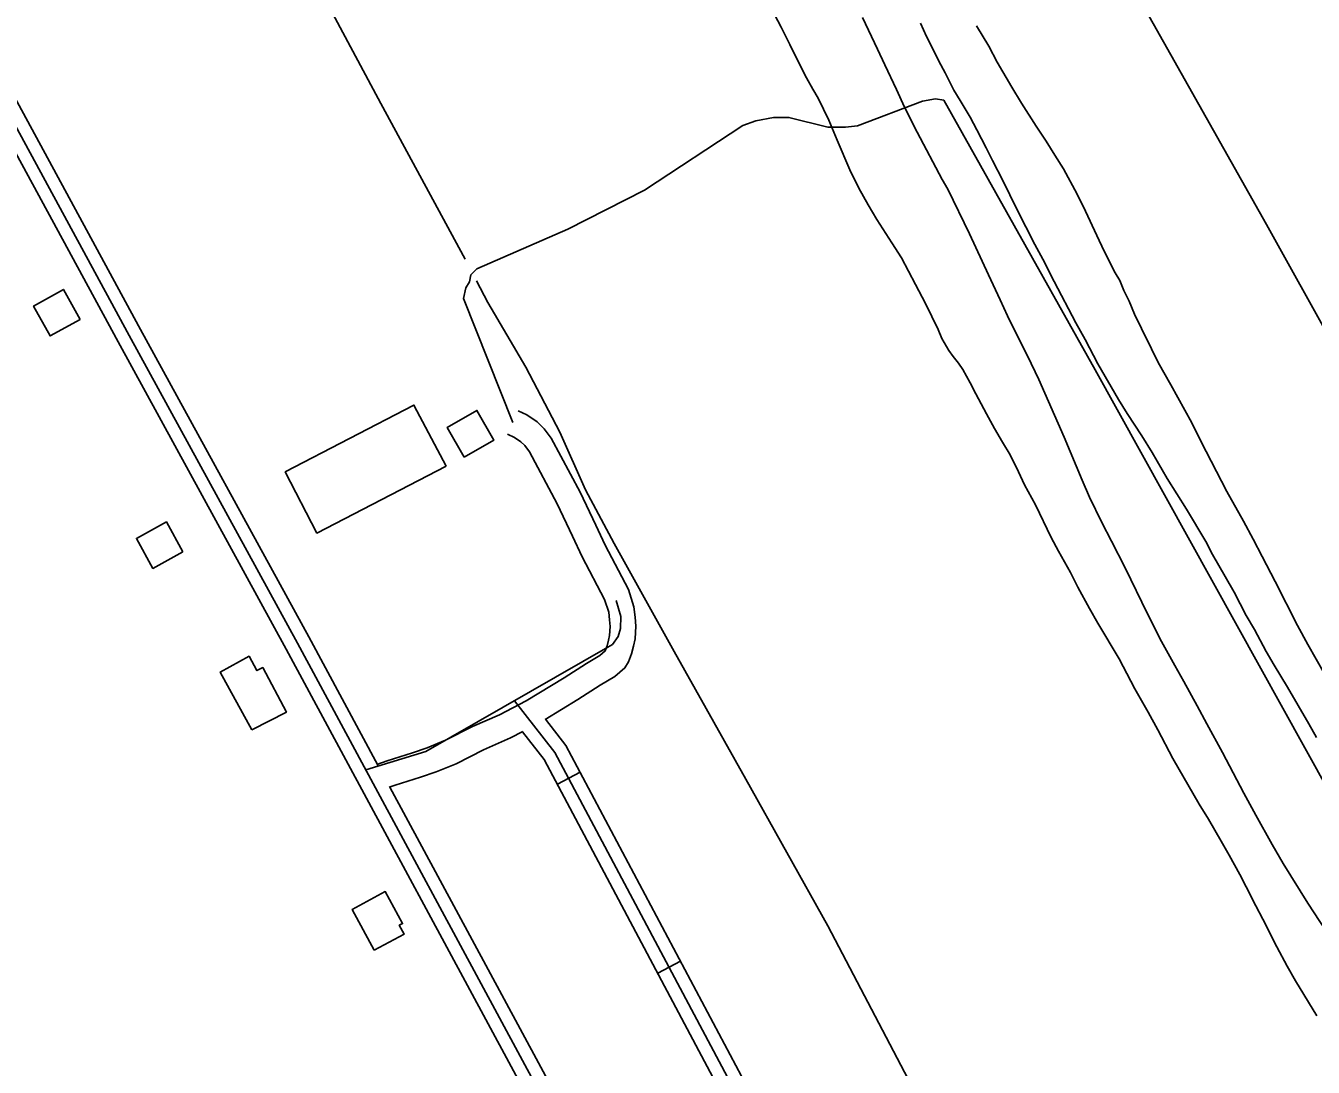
# Model space of a CAD drawing. Extents: x 3445503 to 3483459, y 540493 to 566012.
# Drawn here: x 3476251 to 3477756, y 561256 to 562473 of the extents above; entities that cross this region are included whole.
import ezdxf

# ---------------------------------------------------------------- set-up
doc = ezdxf.new("R2010")
doc.units = 0
for name, color, linetype in [('V-BLDG-OTLN', 7, 'Continuous'), ('V-DTCH-CNTR', 7, 'Continuous'), ('V-ROAD-CNTR', 7, 'Continuous'), ('V-SITE-VEGE', 7, 'Continuous'), ('V-TOPO-SHOR', 7, 'Continuous')]:
    doc.layers.add(name, color=color, linetype=linetype)

msp = doc.modelspace()

# ---------------------------------------------------------------- linework, layer by layer
at = {"layer": 'V-BLDG-OTLN'}
for points in [[(3476314.309333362, 562129.944713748), (3476294.967372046, 562164.956643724), (3476259.954442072, 562145.6146824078), (3476279.2974033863, 562110.601752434)], [(3476742.194, 561958.546), (3476591.316, 561880.192), (3476554.186, 561951.694), (3476704.63, 562029.821)], [(3476763.24443549, 561968.983035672), (3476798.0503658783, 561988.6929962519), (3476778.341405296, 562023.4999266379), (3476743.53447491, 562003.789966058)], [(3476434.6000927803, 561858.20925722), (3476415.258131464, 561893.221187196), (3476380.2452014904, 561873.8792258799), (3476399.588162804, 561838.8662959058)], [(3476515.327, 561650.105), (3476478.293, 561717.747), (3476511.862, 561736.125), (3476521.109, 561719.389), (3476527.935, 561722.99), (3476555.544, 561670.944)], [(3476658.31, 561392.547), (3476632.475, 561440.241), (3476671.055, 561461.138), (3476691.359, 561423.65), (3476687.595, 561421.612), (3476693.214, 561411.218)]]:
    msp.add_lwpolyline(points, close=True, dxfattribs=at)
at = {"layer": 'V-DTCH-CNTR'}
msp.add_lwpolyline([(3476820.344, 562009.312), (3476762.742, 562154.456), (3476765.537, 562166.877), (3476769.697, 562173.7710000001), (3476771.102, 562182.051), (3476778.024, 562188.936), (3476884.475, 562235.598), (3476974.352, 562280.92), (3477089.167, 562356.557), (3477104.3710000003, 562362.039), (3477104.3710000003, 562362.039), (3477125.095, 562366.125), (3477143.043, 562366.076), (3477188.583, 562354.906), (3477209.294, 562354.851), (3477223.106, 562356.194), (3477299.13, 562384.985), (3477314.328, 562387.707), (3477323.988, 562386.3), (3477501.2630000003, 562070.99), (3477912.129, 561329.7490000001), (3477951.502, 561264.291)], dxfattribs=at)
at = {"layer": 'V-ROAD-CNTR'}
for p, q in [((3476872.37421723, 561586.4578007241), (3476898.868164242, 561600.530772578)), ((3476989.6519826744, 561365.6732422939), (3477016.1459296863, 561379.747214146))]:
    msp.add_line(p, q, dxfattribs=at)
for points in [[(3475250.1704616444, 564209.200555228), (3475506.5419489, 563735.137503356), (3475976.889008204, 562871.008231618), (3476385.0831918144, 562118.1937372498), (3476581.6897986, 561758.7494561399), (3476662.5039261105, 561608.9360937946)], [(3475223.78251442, 564194.930583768), (3475480.1720016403, 563720.8315319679), (3475950.5270609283, 562856.686260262), (3476358.737244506, 562103.845765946), (3476555.3278513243, 561744.4294847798), (3476861.4092391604, 561177.014619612), (3477261.43343911, 560438.9320957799), (3477534.1508936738, 559936.4181008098), (3477674.249613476, 559676.9226198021)], [(3475236.9764880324, 564202.0655694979), (3475493.3569752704, 563727.9845176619), (3475963.708034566, 562863.84724594), (3476371.91021816, 562111.0197515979), (3476568.508824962, 561751.58947046), (3476874.6042127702, 561184.1486053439), (3477274.619412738, 560446.0830814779), (3477547.3418672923, 559943.55808653), (3477687.448587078, 559684.0486055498)], [(3476858.2076921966, 561662.3700083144), (3476896.3381696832, 561685.4557673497), (3476922.4120402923, 561702.2617502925), (3476939.435576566, 561712.5569565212), (3476951.400774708, 561722.6208247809), (3476955.5479908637, 561729.4924037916), (3476959.0943879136, 561739.1565545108), (3476961.528544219, 561747.9832254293), (3476963.270026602, 561756.5637178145), (3476964.1325460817, 561771.2811829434), (3476963.350110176, 561781.8359894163), (3476961.7479598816, 561794.1280683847), (3476955.368966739, 561814.2624446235), (3476928.327297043, 561865.8589715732), (3476917.2583446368, 561889.5573750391), (3476898.911330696, 561927.942520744), (3476865.2988770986, 561991.314936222), (3476856.944714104, 562002.2412612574), (3476848.810463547, 562010.4244900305), (3476836.746271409, 562018.2288555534), (3476826.666970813, 562022.9142071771)], [(3476661.23889836, 561609.7942983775), (3476673.46852182, 561614.0710655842), (3476702.9971621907, 561623.1174755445), (3476719.9963974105, 561629.1804234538), (3476741.6503120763, 561637.9052082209), (3476773.1365697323, 561653.8842133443), (3476804.780314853, 561667.840725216), (3476835.9495222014, 561683.9639706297), (3476880.439830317, 561710.9002326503), (3476906.5199597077, 561727.7102497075), (3476921.912423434, 561737.0190434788), (3476928.285225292, 561742.3791752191), (3476928.3760091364, 561742.5295962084), (3476930.503612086, 561748.3274454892), (3476932.333455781, 561754.9627745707), (3476933.445973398, 561760.4442821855), (3476934.0674539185, 561771.0488170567), (3476933.493889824, 561778.7860105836), (3476932.3440401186, 561787.6079316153), (3476927.569033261, 561802.6795553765), (3476901.4367029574, 561852.5410284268), (3476890.133655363, 561876.7406249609), (3476872.114669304, 561914.4394792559), (3476839.9591229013, 561975.065063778), (3476834.2952858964, 561982.4727387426), (3476829.8075364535, 561986.9875099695), (3476822.205728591, 561991.9051444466), (3476814.021029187, 561995.7097928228)], [(3476648.450665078, 561603.3937668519), (3476718.526524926, 561624.672724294), (3476931.177099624, 561746.698480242), (3476936.708088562, 561750.0934734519), (3476943.273075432, 561759.3574549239), (3476946.086069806, 561768.4494367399), (3476946.491068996, 561782.675408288), (3476940.9140801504, 561801.1753712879)], [(3477576.978808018, 558329.235315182), (3477740.673480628, 558416.320141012), (3477909.65714266, 558507.0169596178), (3478314.9413320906, 558787.284399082), (3478332.6032967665, 558807.7943580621), (3478336.808288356, 558827.2553191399), (3478340.250281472, 558847.9252777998), (3478341.327279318, 558864.8632439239), (3478337.8012863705, 558890.028193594), (3478328.174305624, 558924.611124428), (3478135.8086903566, 559281.198411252), (3477759.6514426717, 559973.491026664), (3477440.744080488, 560554.3608649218), (3477087.6717866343, 561213.1195474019), (3476869.5392229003, 561623.7687261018), (3476822.3393173, 561684.2436051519)], [(3477305.74835048, 560837.9892976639), (3477100.9057601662, 561220.1805332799), (3476882.171197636, 561631.963709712), (3476858.365259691, 561662.4654061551)], [(3476675.614350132, 561583.039960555), (3476682.81747818, 561585.5589344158), (3476712.4348378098, 561594.6325244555), (3476730.6456025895, 561601.1275765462), (3476754.067687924, 561610.564791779), (3476785.987430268, 561626.7637866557), (3476817.737685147, 561640.7672747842), (3476832.10151472, 561648.1974139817)], [(3477583.2127955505, 558349.5422745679), (3477733.6044947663, 558429.550114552), (3477901.820158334, 558519.8339339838), (3478304.829352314, 558798.5283765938), (3478318.7473244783, 558814.6913442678), (3478322.07131783, 558830.073313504), (3478325.329311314, 558849.6372743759), (3478326.260309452, 558864.2922450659), (3478323.0843158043, 558886.963199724), (3478314.174333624, 558918.9691357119), (3478122.617716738, 559274.0564255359), (3477746.487469, 559966.3010410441), (3477427.5591068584, 560547.2078792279), (3477074.437813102, 561206.0585615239), (3476856.907248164, 561615.573742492), (3476831.6335011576, 561647.9553193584)], [(3476676.5266505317, 561582.9411549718), (3476887.7991863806, 561191.2825910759), (3477287.805386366, 560453.2340671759), (3477560.53284091, 559950.6980722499), (3477700.6475606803, 559691.1745912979)]]:
    msp.add_lwpolyline(points, dxfattribs=at)
at = {"layer": 'V-SITE-VEGE'}
for p, q in [((3477133.967, 562471.781), (3477118.494, 562501.131)), ((3477229.143, 562483.084), (3477246.762, 562445.772)), ((3477303.967, 562460.8000000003), (3477296.776, 562476.377)), ((3477144.037, 562451.4940000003), (3477133.967, 562471.781)), ((3477309.722, 562449.571), (3477303.967, 562460.8000000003)), ((3477362.247, 562473.295), (3477376.648, 562449.3760000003)), ((3477157.344, 562424.323), (3477144.037, 562451.4940000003)), ((3477246.762, 562445.772), (3477255.032, 562427.659)), ((3477318.352, 562431.819), (3477309.722, 562449.571)), ((3477376.648, 562449.3760000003), (3477386.725, 562430.897)), ((3477325.549, 562418.4130000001), (3477318.352, 562431.819)), ((3477386.725, 562430.897), (3477403.643, 562401.545)), ((3477163.46, 562412.367), (3477157.344, 562424.323)), ((3477255.032, 562427.659), (3477268.694, 562398.678)), ((3477335.983, 562398.123), (3477325.549, 562418.4130000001)), ((3477171.019, 562398.9610000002), (3477163.46, 562412.367)), ((3477403.643, 562401.545), (3477415.165, 562382.7000000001)), ((3477177.1380000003, 562388.813), (3477171.019, 562398.9610000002)), ((3477189.725, 562362.729), (3477177.1380000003, 562388.813)), ((3477268.694, 562398.678), (3477278.041, 562378.0280000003)), ((3477343.182, 562385.802), (3477335.983, 562398.123)), ((3477355.065, 562366.232), (3477343.182, 562385.802)), ((3477278.041, 562378.0280000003), (3477293.153, 562349.0430000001)), ((3477415.165, 562382.7000000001), (3477432.092, 562355.881)), ((3477199.427, 562339.5480000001), (3477189.725, 562362.729)), ((3477362.62, 562351.7400000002), (3477355.065, 562366.232)), ((3477432.092, 562355.881), (3477443.981, 562338.481)), ((3477214.1580000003, 562304.7750000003), (3477199.427, 562339.5480000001)), ((3477293.153, 562349.0430000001), (3477322.2970000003, 562293.609)), ((3477373.773, 562330.723), (3477362.62, 562351.7400000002)), ((3477380.968, 562315.871), (3477373.773, 562330.723)), ((3477443.981, 562338.481), (3477454.063, 562321.81)), ((3477393.198, 562292.321), (3477380.968, 562315.871)), ((3477454.063, 562321.81), (3477464.145, 562305.863)), ((3477224.951, 562283.4), (3477214.1580000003, 562304.7750000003)), ((3477322.2970000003, 562293.609), (3477328.776, 562282.376)), ((3477464.145, 562305.863), (3477479.978, 562276.515)), ((3477235.7460000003, 562263.8340000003), (3477224.951, 562283.4)), ((3477328.776, 562282.376), (3477354.311, 562230.2070000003)), ((3477409.384, 562258.99), (3477393.198, 562292.321)), ((3477245.828, 562246.8), (3477235.7460000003, 562263.8340000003)), ((3477479.978, 562276.515), (3477489.69, 562256.59)), ((3477430.607, 562217.6880000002), (3477409.384, 562258.99)), ((3477489.69, 562256.59), (3477502.992, 562227.9710000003)), ((3477263.4760000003, 562219.6170000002), (3477245.828, 562246.8)), ((3477274.64, 562201.8570000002), (3477263.4760000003, 562219.6170000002)), ((3477354.311, 562230.2070000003), (3477376.241, 562182.0300000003)), ((3477502.992, 562227.9710000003), (3477511.622, 562209.859)), ((3477439.964, 562200.296), (3477430.607, 562217.6880000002)), ((3477511.622, 562209.859), (3477524.571, 562184.496)), ((3477291.1920000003, 562170.699), (3477274.64, 562201.8570000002)), ((3477453.274, 562174.211), (3477439.964, 562200.296)), ((3477376.241, 562182.0300000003), (3477389.9050000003, 562153.049)), ((3477478.4590000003, 562126.024), (3477453.274, 562174.211)), ((3477524.571, 562184.496), (3477529.974, 562175.438)), ((3477529.974, 562175.438), (3477534.643, 562163.846)), ((3477302.703, 562148.5970000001), (3477291.1920000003, 562170.699)), ((3477534.643, 562163.846), (3477540.757, 562151.167)), ((3477317.449, 562118.166), (3477302.703, 562148.5970000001)), ((3477389.9050000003, 562153.049), (3477398.531, 562134.212)), ((3477540.757, 562151.167), (3477547.224, 562135.9540000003)), ((3477398.531, 562134.212), (3477412.2, 562106.678)), ((3477547.224, 562135.9540000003), (3477555.136, 562119.29)), ((3477321.7600000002, 562107.661), (3477317.449, 562118.166)), ((3477489.256, 562106.4530000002), (3477478.4590000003, 562126.024)), ((3477555.136, 562119.29), (3477567.006, 562095.742)), ((3477330.04, 562093.53), (3477321.7600000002, 562107.661)), ((3477412.2, 562106.678), (3477421.911, 562087.4760000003)), ((3477504.37, 562078.1950000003), (3477489.256, 562106.4530000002)), ((3477335.0840000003, 562086.6410000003), (3477330.04, 562093.53)), ((3477341.2120000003, 562078.666), (3477335.0840000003, 562086.6410000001)), ((3477421.911, 562087.4760000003), (3477435.217, 562059.582)), ((3477567.006, 562095.742), (3477574.917, 562079.438)), ((3477346.256, 562071.414), (3477341.2120000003, 562078.666)), ((3477354.893, 562055.835), (3477346.256, 562071.414)), ((3477528.485, 562036.1590000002), (3477504.37, 562078.1950000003)), ((3477574.917, 562079.438), (3477589.6750000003, 562053.348)), ((3477361.731, 562043.151), (3477354.893, 562055.835)), ((3477435.217, 562059.582), (3477465.052, 561992.2070000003)), ((3477589.6750000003, 562053.348), (3477614.149, 562009.142)), ((3477373.963, 562019.601), (3477361.731, 562043.151)), ((3477538.569, 562019.851), (3477528.485, 562036.1590000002)), ((3477383.321, 562002.5720000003), (3477373.963, 562019.601)), ((3477555.859, 561993.754), (3477538.569, 562019.851)), ((3477614.149, 562009.142), (3477624.577, 561987.769)), ((3477392.68, 561986.627), (3477383.321, 562002.572)), ((3477567.741, 561974.545), (3477555.859, 561993.754)), ((3477401.681, 561971.768), (3477392.68, 561986.627)), ((3477465.052, 561992.2070000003), (3477485.889, 561942.2220000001)), ((3477624.577, 561987.769), (3477655.156, 561928.711)), ((3477411.393, 561951.843), (3477401.681, 561971.768)), ((3477585.381, 561944.106), (3477567.741, 561974.545)), ((3477418.583, 561936.6290000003), (3477411.393, 561951.843)), ((3477431.176, 561913.077), (3477418.583, 561936.6290000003)), ((3477485.889, 561942.2220000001), (3477494.515, 561922.301)), ((3477608.068, 561908.2250000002), (3477585.381, 561944.106)), ((3477494.515, 561922.301), (3477508.898, 561892.5950000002)), ((3477655.156, 561928.711), (3477674.593, 561893.926)), ((3477449.518, 561875.037), (3477431.176, 561913.077)), ((3477630.389, 561870.175), (3477608.068, 561908.2250000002)), ((3477508.898, 561892.5950000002), (3477520.051, 561870.855)), ((3477674.593, 561893.926), (3477685.747, 561872.909)), ((3477458.1550000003, 561859.0960000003), (3477449.518, 561875.037)), ((3477685.747, 561872.909), (3477696.544, 561852.978)), ((3477472.1920000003, 561834.094), (3477458.1550000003, 561859.0960000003)), ((3477520.051, 561870.855), (3477536.241, 561839.697)), ((3477638.305, 561855.319), (3477630.389, 561870.175)), ((3477653.063, 561829.23), (3477638.305, 561855.319)), ((3477696.544, 561852.978), (3477711.6520000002, 561823.634)), ((3477480.824, 561817.0640000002), (3477472.1920000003, 561834.094)), ((3477536.241, 561839.697), (3477562.132, 561785.7180000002)), ((3477663.502, 561811.113), (3477653.063, 561829.23)), ((3477494.501, 561792.062), (3477480.824, 561817.0640000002)), ((3477711.6520000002, 561823.634), (3477737.553, 561772.189)), ((3477677.532, 561783.938), (3477663.502, 561811.113)), ((3477504.218, 561775.0310000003), (3477494.501, 561792.062)), ((3477562.132, 561785.7180000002), (3477578.682, 561753.4720000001)), ((3477687.252, 561767.269), (3477677.532, 561783.938)), ((3477529.059, 561732.9940000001), (3477504.218, 561775.031)), ((3477700.927, 561741.907), (3477687.252, 561767.269)), ((3477737.553, 561772.189), (3477749.788, 561750.085)), ((3477578.682, 561753.4720000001), (3477594.154, 561725.21)), ((3477710.284, 561725.599), (3477700.927, 561741.907)), ((3477749.788, 561750.085), (3477769.225, 561715.662)), ((3477542.731, 561706.9090000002), (3477529.059, 561732.9940000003)), ((3477594.154, 561725.21), (3477604.595, 561706.731)), ((3477726.127, 561699.868), (3477710.284, 561725.599)), ((3477547.409, 561698.213), (3477542.731, 561706.9090000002)), ((3477604.595, 561706.731), (3477620.428, 561678.104)), ((3477563.248, 561670.671), (3477547.409, 561698.213)), ((3477750.968, 561657.107), (3477726.127, 561699.868)), ((3477620.428, 561678.104), (3477631.583, 561657.089)), ((3477574.401, 561650.019), (3477563.248, 561670.671)), ((3477592.035, 561616.6840000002), (3477574.401, 561650.019)), ((3477631.583, 561657.089), (3477649.938, 561623.754)), ((3477759.966, 561641.162), (3477750.968, 561657.107)), ((3477622.632, 561563.4180000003), (3477592.035, 561616.6840000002)), ((3477649.938, 561623.754), (3477674.7630000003, 561576.289)), ((3477674.7630000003, 561576.289), (3477688.796, 561550.564)), ((3477633.433, 561545.659), (3477622.632, 561563.4180000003)), ((3477648.553, 561519.93), (3477633.433, 561545.659)), ((3477688.796, 561550.564), (3477707.8710000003, 561516.1420000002)), ((3477657.913, 561503.6220000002), (3477648.553, 561519.93)), ((3477707.8710000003, 561516.1420000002), (3477720.8310000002, 561494.0350000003)), ((3477670.147, 561481.158), (3477657.913, 561503.6220000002)), ((3477677.7, 561466.666), (3477670.147, 561481.158)), ((3477720.8310000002, 561494.0350000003), (3477749.64, 561447.6460000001)), ((3477688.856, 561444.204), (3477677.7, 561466.666)), ((3477697.128, 561428.6240000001), (3477688.856, 561444.204)), ((3477749.64, 561447.6460000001), (3477777.735, 561404.515)), ((3477713.315, 561396.381), (3477697.128, 561428.6240000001)), ((3477725.552, 561373.914), (3477713.315, 561396.381)), ((3477735.27, 561356.883), (3477725.552, 561373.914)), ((3477760.114, 561315.9310000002), (3477735.27, 561356.883))]:
    msp.add_line(p, q, dxfattribs=at)
at = {"layer": 'V-TOPO-SHOR'}
for points in [[(3476764.616, 562200.444), (3476665.947, 562382.224), (3476579.884, 562543.572), (3476512.718, 562671.095), (3476465.147, 562763.388), (3476436.453, 562814.8250000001), (3476396.5640000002, 562887.398), (3476343.396, 562990.259), (3476293.0130000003, 563082.561), (3476211.822, 563226.306), (3476118.765, 563401.741), (3476020.133, 563596.187), (3475903.971, 563808.9720000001), (3475794.826, 564016.813), (3475710.1580000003, 564174.638), (3475695.282471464, 564201.2178705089)], [(3478177.701, 561389.991), (3478012.024, 561687.584), (3477860.452, 561954.856), (3477701.365, 562241.072), (3477560.153, 562491.282), (3477430.257, 562728.214), (3477278.715, 563005.894), (3477102.649, 563310.14), (3476955.811, 563578.344), (3476870.164, 563737.556)], [(3477465.562, 560903.411), (3477374.1010000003, 561073.819), (3477278.232, 561249.965), (3477188.679, 561421.17), (3477092.796, 561592.393), (3477008.807, 561741.772), (3476938.825, 561867.898), (3476905.238, 561930.604), (3476875.181, 561998.224), (3476835.303, 562074.316), (3476791.201, 562149.715), (3476777.907, 562175.079)]]:
    msp.add_lwpolyline(points, dxfattribs=at)

doc.saveas('drawing.dxf')
